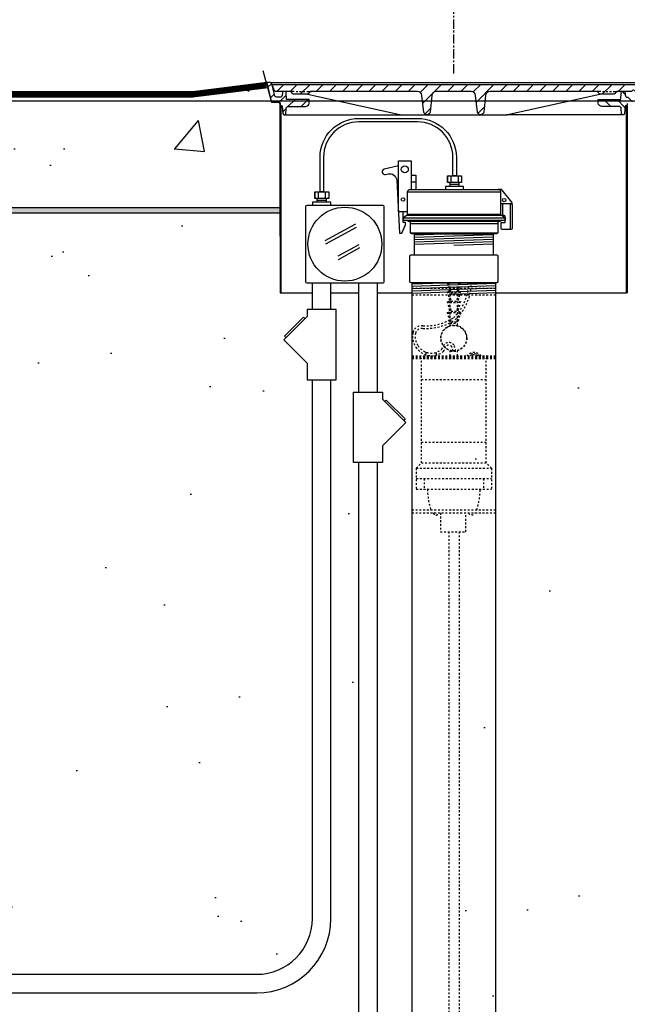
# Model space of a CAD drawing. Extents: x -285 to 5863, y 308 to 3178.
# Tile 329 of 622: x 1737 to 1770, y 935 to 988. Entities that reach past the tile are written whole.
import ezdxf

# ---------------------------------------------------------------- set-up
doc = ezdxf.new("R2010")
doc.units = 0
doc.header["$MEASUREMENT"] = 0
doc.header["$PDSIZE"] = 1
doc.linetypes.add('CENTER1', pattern=[0.6625, 0.5, -0.075, 0.0125, -0.075])
doc.linetypes.add('HIDDEN5', pattern=[0.05, 0.025, -0.025])
doc.layers.get('DEFPOINTS').update_dxf_attribs({"linetype": 'CONTINUOUS'})
for name, color, linetype in [('CENTERLINE', 3, 'CENTER1'), ('CONCRETE-HATCH', 2, 'CONTINUOUS'), ('CONDUIT', 2, 'CONTINUOUS'), ('DIM', 3, 'CONTINUOUS'), ('FACE-SEAL-ADAPTOR', 3, 'CONTINUOUS'), ('GALV-4-PIPE', 4, 'CONTINUOUS'), ('J-BOX', 2, 'CONTINUOUS'), ('PEAGRAVEL-HATCH', 3, 'CONTINUOUS'), ('PROBE', 2, 'CONTINUOUS'), ('TANK-MANHOLE-18', 2, 'CONTINUOUS'), ('TANK-MANHOLE-COVER-18', 2, 'CONTINUOUS'), ('TANK-MANHOLE-COVER-HATCH-18', 7, 'CONTINUOUS'), ('TANK-MANHOLE-HATCH-18', 7, 'CONTINUOUS'), ('TANK-SLAB', 6, 'CONTINUOUS'), ('TLM-CAP', 3, 'CONTINUOUS')]:
    doc.layers.add(name, color=color, linetype=linetype)
doc.layers.add('FREEZE-LINES', color=8, linetype='CONTINUOUS', plot=False)
doc.styles.add('SIMPLEX', font='simplex')
doc.dimstyles.new('DIM64', dxfattribs={"dimscale": 64, "dimtxt": 0.09375, "dimasz": 0.09375, "dimexe": 0.0625, "dimexo": 0.0625, "dimgap": 0.046875, "dimtad": 1, "dimdec": 4, "dimzin": 3, "dimdsep": 46, "dimlunit": 4, "dimtxsty": 'SIMPLEX', "dimcen": 0, "dimclrd": 256, "dimclre": 256, "dimclrt": 256, "dimadec": 0, "dimazin": 0, "dimtfac": 1, "dimtdec": 4, "dimtmove": 0, "dimatfit": 3, "dimfxl": 1, "dimfrac": 2, "dimtolj": 1, "dimtzin": 0, "dimarcsym": 0})
pattern_1 = [(45, (194.24376, 3e-12), (-0.35355339, 0.35355339), [])]

# ---------------------------------------------------------------- blocks, each defined once
blk = doc.blocks.new('*D13')
at = {"layer": 'DEFPOINTS', "color": 0, "transparency": 16777216}
for p in [(1368.547, 978.296), (2031.773, 978.015), (1368.547, 700.523)]:
    blk.add_point(p, dxfattribs=at)
at = {"layer": 'DIM', "lineweight": -2, "transparency": 16777216}
for p, q in [((1368.547, 974.296), (1368.547, 696.523)), ((2031.773, 974.015), (2031.773, 696.523)), ((2025.773, 700.523), (1374.547, 700.523))]:
    blk.add_line(p, q, dxfattribs=at)
at = {"layer": 'DIM', "transparency": 16777216}
for points in [[(1374.547, 701.523), (1374.547, 699.523), (1368.547, 700.523)], [(2025.773, 701.523), (2025.773, 699.523), (2031.773, 700.523)]]:
    blk.add_solid(points, dxfattribs=at)
at = {"layer": 'DIM', "transparency": 16777216, "insert": (1700.16, 708.095), "char_height": 6, "attachment_point": 5, "style": 'SIMPLEX'}
blk.add_mtext('\\A1;55\'-3 1/4" (F.V. TANK SLAB)', dxfattribs=at)

msp = doc.modelspace()

# ---------------------------------------------------------------- hatches: boundary and pattern name
at = {"layer": 'CONCRETE-HATCH'}
h = msp.add_hatch(dxfattribs=at)
h.set_pattern_fill('AR-CONC', color=256, scale=2.67, style=0)
h.set_pattern_definition([(50, (1745.324, 981.429), (19.151, -1.675), [2.0025, -22.0275]), (355, (1745.324, 981.429), (-3.705, 20.084), [1.602, -17.622]), (100.45, (1746.92, 981.29), (15.446, 18.408), [1.702, -18.7205]), (46.18, (1745.324, 986.77), (28.495, -4.42), [3.004, -33.041]), (96.64, (1747.698, 986.4), (24.955, 26.01), [2.553, -28.081]), (351.18, (1745.324, 986.77), (24.955, 26.01), [2.403, -26.433]), (21, (1747.994, 985.434), (15.937, -10.75), [2.0025, -22.0275]), (326, (1747.994, 985.434), (6.497, 19.362), [1.602, -17.622]), (71.45, (1749.322, 984.538), (22.434, 8.612), [1.702, -18.7205]), (37.5, (1745.3235, 981.429), (0.3247, 8.8883), [0, -17.4084, 0, -17.889, 0, -17.6887]), (7.5, (1745.324, 981.429), (7.024, 10.5308), [0, -10.1994, 0, -17.0079, 0, -6.7417]), (327.5, (1739.3694, 981.429), (14.253, -0.6022), [0, -6.675, 0, -20.826, 0, -27.6345]), (317.5, (1736.7, 981.429), (15.571, 2.673), [0, -8.6775, 0, -13.8306, 0, -19.6245])])
h.paths.add_polyline_path([(1751.00623, 983.87998), (1750.97973, 983.9299), (1750.9349, 983.95668), (1750.54901, 983.95668), (1750.34108, 984.73346), (1744.48547, 984.73346), (1720.70808, 984.81424), (1720.47854, 983.95668), (1720.02131, 982.79832), (1720.02131, 979.97135), (1720.02131, 978.29596), (1751.00623, 978.29596)])
at = {"layer": 'PEAGRAVEL-HATCH'}
h = msp.add_hatch(dxfattribs=at)
h.set_pattern_fill('AR-SAND', color=256, scale=7.5, style=0)
h.set_pattern_definition([(37.5, (718.444, 45.845), (-0.47245, 14.45118), [0, -11.4, 0, -12.75, 0, -12.1875]), (7.5, (718.444, 45.845), (13.27333, 21.1661), [0, -6.15, 0, -10.275, 0, -3.9375]), (327.5, (709.219, 45.845), (23.35606, 0.04244), [0, -3.75, 0, -13.5, 0, -17.625]), (317.5, (709.219, 45.845), (22.54595, 6.58257), [0, -1.875, 0, -8.85, 0, -10.125])])
h.paths.add_polyline_path([(1792.63796, 960.7742), (1792.56053, 961.96392), (1788.1935, 963.30445), (1787.88184, 965.17744), (1787.88184, 966.77867), (1786.86078, 967.21286), (1786.86078, 978.01471), (1767.96478, 978.01471), (1767.89547, 973.7036), (1760.8542, 973.7036), (1760.86045, 935.26579), (1792.769, 935.26579)])
h.paths.add_polyline_path([(1792.76924, 934.26579), (1760.86045, 934.26579), (1760.8542, 916.52404), (1761.7534, 915.87484), (1761.7534, 915.52404), (1763.36045, 915.52328), (1764.36045, 917.52328), (1769.36045, 917.52328), (1770.36045, 915.52328), (1779.86045, 915.52328), (1780.86045, 917.52328), (1785.86045, 917.52328), (1786.86045, 915.52328), (1791.84761, 915.52328), (1791.84761, 915.87408), (1792.49681, 916.52328), (1792.76924, 916.52328)])
h = msp.add_hatch(dxfattribs=at)
h.set_pattern_fill('AR-SAND', color=256, scale=7.5, style=0)
h.set_pattern_definition([(37.5, (692.983, 36.183), (-0.47245, 14.45118), [0, -11.4, 0, -12.75, 0, -12.1875]), (7.5, (692.983, 36.183), (13.27333, 21.1661), [0, -6.15, 0, -10.275, 0, -3.9375]), (327.5, (683.758, 36.183), (23.35606, 0.04244), [0, -3.75, 0, -13.5, 0, -17.625]), (317.5, (683.758, 36.183), (22.54595, 6.58257), [0, -1.875, 0, -8.85, 0, -10.125])])
h.paths.add_polyline_path([(1752.74923, 973.50716), (1750.99999, 973.69919), (1750.99999, 977.85625), (1719.952, 977.85625), (1719.952, 973.69919), (1712.90518, 973.69919), (1712.90518, 937.00993), (1749.74881, 937.00993), (1751.87014, 937.88861), (1752.74881, 940.00993)])
h.paths.add_polyline_path([(1758.11557, 934.42627), (1756.04522, 935.868), (1755.2496, 938.26215), (1755.2496, 973.69919), (1753.74923, 973.69919), (1753.74884, 940.00993), (1752.57724, 937.1815), (1749.74881, 936.00993), (1712.90518, 936.00551), (1712.90518, 930.04963), (1713.15518, 930.04963), (1713.80438, 929.40043), (1713.80438, 929.04963), (1725.08221, 929.04886), (1729.32485, 927.2915), (1731.08221, 923.04886), (1731.08221, 915.51886), (1732.12181, 915.51886), (1733.12181, 917.51886), (1738.12181, 917.51886), (1739.12181, 915.51886), (1748.62181, 915.51886), (1749.62181, 917.51886), (1754.62181, 917.51886), (1755.62181, 915.51886), (1757.21637, 915.69503), (1757.86557, 916.51963), (1758.11557, 916.51963)])
at = {"layer": 'TANK-MANHOLE-COVER-HATCH-18', "linetype": 'Continuous'}
h = msp.add_hatch(dxfattribs=at)
h.set_pattern_fill('LINE', color=256, scale=4, angle=45, style=0)
h.set_pattern_definition(pattern_1)
h.paths.add_polyline_path([(1750.59994, 984.92178), (1750.60549, 984.85798), (1750.6974, 984.60612, 0.31505809), (1750.78547, 984.54451), (1751.53757, 984.54451, -0.20068244), (1751.60431, 984.5166), (1751.70385, 984.41569, 0.20068244), (1751.77059, 984.38778), (1752.1104, 984.38778), (1752.4502, 984.38778, 0.20067998), (1752.51694, 984.41569), (1752.61649, 984.5166, -0.20067998), (1752.68323, 984.54451), (1758.40191, 984.54451, -0.38336671), (1758.65049, 984.32108), (1758.74597, 983.42753, 0.38336671), (1758.90134, 983.28788), (1758.92816, 983.28788, 0.38336671), (1759.08353, 983.42753), (1759.17897, 984.32073, -0.38376912), (1759.42795, 984.54451), (1761.29071, 984.54451, -0.38581775), (1761.54127, 984.31895), (1761.63508, 983.42777, 0.38381878), (1761.79047, 983.28788), (1761.81873, 983.28788, 0.38381878), (1761.97412, 983.42777), (1762.06811, 984.32069, -0.38381878), (1762.31674, 984.54451), (1768.03681, 984.54451, -0.20067998), (1768.10355, 984.5166), (1768.2031, 984.41569, 0.20067998), (1768.26984, 984.38778), (1768.60965, 984.38778), (1768.94945, 984.38778, 0.20068244), (1769.01619, 984.41569), (1769.11574, 984.5166, -0.20068244), (1769.18248, 984.54451), (1769.93318, 984.54451, 0.31505687), (1770.02125, 984.60612), (1770.11317, 984.85798), (1770.11872, 984.92178), (1760.36002, 984.92178)])
at = {"layer": 'TANK-MANHOLE-HATCH-18', "linetype": 'Continuous'}
h = msp.add_hatch(dxfattribs=at)
h.set_pattern_fill('LINE', color=256, scale=4, angle=45, style=0)
h.set_pattern_definition(pattern_1)
h.paths.add_polyline_path([(1751.13117, 983.73304), (1751.16583, 983.34482, 0.45806569), (1751.24272, 983.28962, 0.46914088), (1751.31978, 983.3471), (1751.33371, 983.61191, -0.39889443), (1751.45854, 983.73034), (1752.38642, 983.73034, 0.39805028), (1752.57363, 983.90744), (1752.58476, 984.1076), (1751.35863, 984.1076), (1751.3392, 984.48523, 0.39923087), (1751.27678, 984.54451), (1751.19776, 984.54451, 0.39953151), (1751.13534, 984.48516), (1751.12919, 984.36321, -0.39953151), (1750.98874, 984.22966), (1750.81048, 984.22966, -0.34858266), (1750.71918, 984.30212), (1750.5696, 984.94341, 0.34699278), (1750.47922, 985.01471), (1750.29613, 985.01471), (1750.51397, 984.07537, 0.34818324), (1750.63574, 983.97861), (1750.91618, 983.97861, -0.40020821), (1751.01052, 983.88936), (1751.01604, 983.78998), (1751.06892, 983.78998, -0.38836603)])
h = msp.add_hatch(dxfattribs=at)
h.set_pattern_fill('LINE', color=256, scale=4, angle=135, style=0)
h.set_pattern_definition([(135, (194.24376, 3e-12), (-0.35355339, -0.35355339), [])])
h.paths.add_polyline_path([(1769.58947, 984.36321), (1769.58332, 984.48516, 0.39953151), (1769.52089, 984.54451), (1769.44187, 984.54451, 0.39923087), (1769.37946, 984.48523), (1769.36002, 984.1076), (1768.1339, 984.1076), (1768.14502, 983.90744, 0.39805028), (1768.33223, 983.73034), (1769.26011, 983.73034, -0.39889443), (1769.38494, 983.61191), (1769.39888, 983.3471, 0.46914088), (1769.47593, 983.28962, 0.45806569), (1769.55282, 983.34482), (1769.58748, 983.73304, -0.38836603), (1769.64974, 983.78998), (1769.70261, 983.78998), (1769.70813, 983.88936, -0.40020821), (1769.80248, 983.97861), (1770.08292, 983.97861, 0.34818324), (1770.20468, 984.07537), (1770.42252, 985.01471), (1770.23944, 985.01471, 0.34699278), (1770.14906, 984.94341), (1769.99948, 984.30212, -0.34858266), (1769.90818, 984.22966), (1769.72991, 984.22966, -0.39953151)])
at = {"layer": 'TANK-SLAB'}
msp.add_hatch(color=256, dxfattribs=at).paths.add_polyline_path([(1751.0142, 978.01749), (1751.0142, 978.29874), (1720.00797, 978.29874), (1720.00797, 978.01749)])

# ---------------------------------------------------------------- linework, layer by layer
at = {"layer": 'CENTERLINE'}
msp.add_line((1760.36557, 985.51471), (1760.36557, 1029.15474), dxfattribs=at)
at = {"layer": 'CONDUIT'}
for p, q in [((1752.74923, 972.79812), (1752.74923, 974.22502)), ((1753.74923, 972.79812), (1753.74923, 974.22502)), ((1755.2496, 968.34367), (1755.2496, 974.22502)), ((1756.2496, 968.34367), (1756.2496, 974.22502)), ((1752.74884, 940.01434), (1752.74923, 969.02956)), ((1753.74884, 940.01434), (1753.74923, 969.02956)), ((1755.2496, 934.78697), (1755.2496, 964.5751)), ((1756.2496, 934.78697), (1756.2496, 964.5751)), ((1712.90518, 937.00993), (1749.75547, 937.01434)), ((1712.90518, 936.00993), (1749.75547, 936.01434))]:
    msp.add_line(p, q, dxfattribs=at)
for points in [[(1752.47143, 972.42338), (1751.21431, 971.16626), (1752.47143, 969.90914), (1752.47143, 969.02023), (1754.02703, 969.02023), (1754.02703, 972.79812), (1752.47143, 972.79812)], [(1756.5274, 967.96892), (1757.78452, 966.71181), (1756.5274, 965.45469), (1756.5274, 964.56577), (1754.9718, 964.56577), (1754.9718, 968.34367), (1756.5274, 968.34367)]]:
    msp.add_lwpolyline(points, close=True, dxfattribs=at)
for points in [[(1752.35358, 972.30552), (1752.27501, 972.38409), (1751.2536, 971.36269), (1751.33217, 971.28412)], [(1756.64526, 967.85107), (1756.72383, 967.92964), (1757.74524, 966.90823), (1757.66667, 966.82966)]]:
    msp.add_lwpolyline(points, dxfattribs=at)
for radius in [4, 3]:
    msp.add_arc((1749.74881, 940.01434), radius, 270, 0, dxfattribs=at)
at = {"layer": 'DEFPOINTS'}
for points in [[(1750.08367, 985.6718), (1750.54276, 983.95668), (1750.92865, 983.95668), (1750.97349, 983.9299), (1750.99999, 983.87998), (1750.99999, 976.75093)], [(1750.08991, 985.6718), (1750.54901, 983.95668), (1750.9349, 983.95668), (1750.97973, 983.9299), (1751.00623, 983.87998), (1751.00623, 976.75093)]]:
    msp.add_lwpolyline(points, dxfattribs=at)
at = {"layer": 'FACE-SEAL-ADAPTOR', "color": 7}
for p, q in [((1760.36557, 976.86892), (1758.24057, 976.79734)), ((1762.49057, 976.81543), (1758.24057, 976.67227)), ((1762.49057, 976.69035), (1758.24057, 976.5472)), ((1762.49057, 976.56528), (1758.24057, 976.42213)), ((1762.49057, 976.44021), (1758.24057, 976.29706)), ((1762.49057, 976.31514), (1760.36557, 976.24357))]:
    msp.add_line(p, q, dxfattribs=at)
at = {"layer": 'FACE-SEAL-ADAPTOR'}
msp.add_lwpolyline([(1758.24057, 975.74328), (1758.24057, 976.86892), (1762.49057, 976.86892), (1762.49057, 975.74328)], dxfattribs=at)
msp.add_lwpolyline([(1758.06696, 974.24328, -0.41421356), (1758.00446, 974.30578), (1758.00446, 975.68078, -0.41421356), (1758.06696, 975.74328), (1762.66418, 975.74328, -0.41421356), (1762.72668, 975.68078), (1762.72668, 974.30578, -0.41421356), (1762.66418, 974.24328)], format="xyb", close=True, dxfattribs=at)
at = {"layer": 'FREEZE-LINES', "linetype": 'Continuous'}
msp.add_line((1931.90631, 984.01471), (1465.74807, 984.01471), dxfattribs=at)
at = {"layer": 'GALV-4-PIPE', "color": 7}
for p, q in [((1760.36557, 974.24328), (1758.11557, 974.16749)), ((1762.61557, 974.194), (1758.11557, 974.04242)), ((1762.61557, 974.06893), (1758.11557, 973.91735)), ((1762.61557, 973.94386), (1758.11557, 973.79228)), ((1762.61557, 973.81879), (1758.11557, 973.66721)), ((1762.61557, 973.69371), (1760.24057, 973.61372))]:
    msp.add_line(p, q, dxfattribs=at)
at = {"layer": 'GALV-4-PIPE'}
msp.add_lwpolyline([(1762.61557, 916.52404), (1762.61557, 916.52404), (1758.11557, 916.52404), (1758.11557, 916.52404), (1758.11557, 974.24328), (1762.61557, 974.24328)], close=True, dxfattribs=at)
at = {"layer": 'J-BOX', "color": 7}
for p, q in [((1753.43525, 976.5123), (1755.08764, 977.41765)), ((1753.48082, 976.33093), (1755.13321, 977.23628)), ((1754.13617, 975.68364), (1755.27552, 976.3079)), ((1754.14746, 975.50227), (1755.30536, 976.13669))]:
    msp.add_line(p, q, dxfattribs=at)
at = {"layer": 'J-BOX'}
msp.add_lwpolyline([(1752.40504, 974.28058), (1752.40504, 978.35821, -0.41421356), (1752.4606, 978.41377), (1756.53823, 978.41377, -0.41421356), (1756.59379, 978.35821), (1756.59379, 974.28058, -0.41421356), (1756.53823, 974.22502), (1752.4606, 974.22502, -0.41421356)], format="xyb", close=True, dxfattribs=at)
msp.add_circle((1754.49942, 976.3194), 1.98948, dxfattribs=at)
at = {"layer": 'PROBE'}
for p, q in [((1760.16291, 979.42767), (1760.16291, 979.63889)), ((1760.49603, 979.98908), (1760.49603, 979.98908)), ((1760.49603, 979.98908), (1760.49603, 979.98908)), ((1760.65175, 979.42767), (1760.65175, 979.63889)), ((1753.34803, 979.13268), (1753.34803, 979.13268)), ((1753.34803, 979.13268), (1753.34803, 979.13268)), ((1753.0149, 978.57127), (1753.0149, 978.78249)), ((1753.50375, 978.57127), (1753.50375, 978.78249))]:
    msp.add_line(p, q, dxfattribs=at)
at = {"layer": 'PROBE', "color": 7}
for p, q in [((1760.65175, 979.53328), (1760.16291, 979.53328)), ((1753.50375, 978.67688), (1753.0149, 978.67688))]:
    msp.add_line(p, q, dxfattribs=at)
at = {"layer": 'PROBE', "color": 1, "linetype": 'HIDDEN5'}
for p, q in [((1760.00898, 974.24308), (1760.15558, 973.65069)), ((1760.08136, 974.24328), (1760.21061, 973.721)), ((1760.64978, 974.24328), (1760.52053, 973.721)), ((1760.72216, 974.24308), (1760.57556, 973.65069)), ((1758.11557, 973.94799), (1762.61557, 973.94799)), ((1760.00898, 973.77809), (1760.15558, 973.18569)), ((1760.07723, 973.79498), (1760.21061, 973.25601)), ((1760.16902, 971.93498), (1760.16902, 974.10324)), ((1760.21061, 973.721), (1760.52053, 973.721)), ((1760.65391, 973.79498), (1760.52053, 973.25601)), ((1760.56212, 971.93498), (1760.56212, 974.10324)), ((1760.72216, 973.77809), (1760.57556, 973.18569)), ((1758.11557, 973.59894), (1762.61557, 973.59894)), ((1760.00898, 973.23665), (1760.15558, 972.64426)), ((1760.07723, 973.25354), (1760.21061, 972.71457)), ((1760.15558, 973.65069), (1760.57556, 973.65069)), ((1760.15558, 973.18569), (1760.57556, 973.18569)), ((1760.21061, 973.25601), (1760.52053, 973.25601)), ((1760.65391, 973.25354), (1760.52053, 972.71457)), ((1760.72216, 973.23665), (1760.57556, 972.64426)), ((1760.00898, 972.657), (1760.15558, 972.0646)), ((1760.07723, 972.67389), (1760.21061, 972.13492)), ((1760.15558, 972.64426), (1760.57556, 972.64426)), ((1760.21061, 972.71457), (1760.52053, 972.71457)), ((1760.65391, 972.67389), (1760.52053, 972.13492)), ((1760.72216, 972.657), (1760.57556, 972.0646)), ((1760.21061, 972.13492), (1760.52053, 972.13492)), ((1760.15558, 972.0646), (1760.57556, 972.0646)), ((1760.16902, 970.55676), (1760.56212, 970.55676)), ((1760.16902, 970.30578), (1760.16902, 970.55676)), ((1760.56212, 970.30578), (1760.56212, 970.55676)), ((1758.11557, 970.30578), (1762.61557, 970.30578)), ((1758.11557, 970.23547), (1762.61557, 970.23547)), ((1758.11557, 970.16516), (1762.61557, 970.16516)), ((1758.61806, 964.54016), (1758.61806, 970.16516)), ((1758.86721, 970.50619), (1758.86721, 970.30578)), ((1759.40929, 970.49053), (1759.40929, 970.30578)), ((1762.11308, 964.54016), (1762.11308, 970.16516)), ((1758.61806, 969.04016), (1762.11308, 969.04016)), ((1758.61806, 965.66516), (1762.11308, 965.66516)), ((1758.33681, 964.25891), (1758.61806, 964.54016)), ((1758.33681, 964.25891), (1758.33681, 963.13391)), ((1758.33681, 964.25891), (1762.39433, 964.25891)), ((1758.61806, 964.54016), (1762.11308, 964.54016)), ((1762.39433, 964.25891), (1762.11308, 964.54016)), ((1762.39433, 964.25891), (1762.39433, 963.13391)), ((1758.33681, 963.69641), (1762.39433, 963.69641)), ((1758.76753, 963.69641), (1758.76753, 963.13391)), ((1761.96361, 963.69641), (1761.96361, 963.13391)), ((1758.33681, 963.13391), (1762.39433, 963.13391)), ((1758.11557, 962.00891), (1762.61557, 962.00891)), ((1758.11557, 961.85584), (1762.61557, 961.85584)), ((1759.64186, 961.85584), (1759.64186, 960.83308)), ((1761.02034, 960.83308), (1761.02034, 961.85584)), ((1759.64186, 960.83308), (1761.02034, 960.83308))]:
    msp.add_line(p, q, dxfattribs=at)
at = {"layer": 'PROBE'}
msp.add_lwpolyline([(1760.31358, 979.98908), (1760.31358, 980.99739, 0.41421356), (1758.40733, 982.90364), (1755.25428, 982.90364, 0.41421356), (1753.34803, 980.99739), (1753.34803, 979.13268), (1753.16053, 979.13268), (1753.16053, 980.99739, -0.41421356), (1755.25428, 983.09114), (1758.40733, 983.09114, -0.41421356), (1760.50108, 980.99739), (1760.50108, 979.98908)], format="xyb", close=True, dxfattribs=at)
at = {"layer": 'PROBE', "color": 7}
for points in [[(1760.05332, 979.98908, 0.41421356), (1760.02207, 979.95783), (1760.02207, 979.67014, 0.41421356), (1760.05332, 979.63889)], [(1760.18093, 979.98908, -0.41421356), (1760.21218, 979.95783), (1760.21218, 979.67014, -0.41421356), (1760.18093, 979.63889)], [(1760.24343, 979.98908, 0.41421356), (1760.21218, 979.95783), (1760.21218, 979.67014, 0.41421356), (1760.24343, 979.63889)], [(1760.56114, 979.98908, -0.41421356), (1760.59239, 979.95783), (1760.59239, 979.67014, -0.41421356), (1760.56114, 979.63889)], [(1760.62364, 979.98908, 0.41421356), (1760.59239, 979.95783), (1760.59239, 979.67014, 0.41421356), (1760.62364, 979.63889)], [(1760.75125, 979.98908, -0.41421356), (1760.7825, 979.95783), (1760.7825, 979.67014, -0.41421356), (1760.75125, 979.63889)], [(1752.90531, 979.13268, 0.41421356), (1752.87406, 979.10143), (1752.87406, 978.81374, 0.41421356), (1752.90531, 978.78249)], [(1753.03292, 979.13268, -0.41421356), (1753.06417, 979.10143), (1753.06417, 978.81374, -0.41421356), (1753.03292, 978.78249)], [(1753.09542, 979.13268, 0.41421356), (1753.06417, 979.10143), (1753.06417, 978.81374, 0.41421356), (1753.09542, 978.78249)], [(1753.41313, 979.13268, -0.41421356), (1753.44438, 979.10143), (1753.44438, 978.81374, -0.41421356), (1753.41313, 978.78249)], [(1753.47563, 979.13268, 0.41421356), (1753.44438, 979.10143), (1753.44438, 978.81374, 0.41421356), (1753.47563, 978.78249)], [(1753.60324, 979.13268, -0.41421356), (1753.63449, 979.10143), (1753.63449, 978.81374, -0.41421356), (1753.60324, 978.78249)]]:
    msp.add_lwpolyline(points, format="xyb", dxfattribs=at)
at = {"layer": 'PROBE'}
for points in [[(1760.02207, 979.98908), (1760.7825, 979.98908), (1760.7825, 979.63889), (1760.02207, 979.63889)], [(1752.87406, 979.13268), (1753.63449, 979.13268), (1753.63449, 978.78249), (1752.87406, 978.78249)]]:
    msp.add_lwpolyline(points, close=True, dxfattribs=at)
for points in [[(1760.89408, 979.27017), (1760.89408, 979.42767), (1759.91049, 979.42767), (1759.91049, 979.27017)], [(1753.74607, 978.41377), (1753.74607, 978.57127), (1752.76248, 978.57127), (1752.76248, 978.41377)]]:
    msp.add_lwpolyline(points, dxfattribs=at)
at = {"layer": 'PROBE', "color": 1, "linetype": 'HIDDEN5', "flags": 128}
for points in [[(1760.09056, 960.84241), (1760.09056, 955.16662), (1760.09056, 925.50589), (1760.09056, 910.58965)], [(1760.65306, 960.84241), (1760.65306, 955.87944), (1760.65306, 926.21871), (1760.65306, 910.58965)]]:
    msp.add_lwpolyline(points, dxfattribs=at)
at = {"layer": 'PROBE', "color": 1, "linetype": 'HIDDEN5'}
for radius in [0.70313, 0.68766]:
    msp.add_circle((1760.36557, 971.25989), radius, dxfattribs=at)
at = {"layer": 'PROBE', "linetype": 'Continuous'}
for centre in [(1760.05332, 979.67014), (1752.90531, 978.81374)]:
    msp.add_arc(centre, 0.03125, 180, 270, dxfattribs=at)
at = {"layer": 'PROBE', "color": 1, "linetype": 'HIDDEN5'}
for centre, radius, start, end in [((1758.57707, 974.23524), 2.5845, 313.053716, 357.05953), ((1758.57707, 974.23524), 2.72513, 313.053716, 357.211391), ((1758.82081, 974.83456), 3.05642, 267.695507, 301.434695), ((1758.82081, 974.83456), 2.91579, 267.695507, 301.434695), ((1758.63103, 971.45136), 0.47534, 81.222485, 166.660881), ((1758.63103, 971.45136), 0.33471, 81.222485, 166.660881), ((1759.13168, 971.34393), 0.98732, 167.297827, 215.535297), ((1759.13168, 971.34393), 0.8467, 167.297827, 215.771868), ((1759.16248, 971.30539), 0.99122, 212.68679, 310.721246), ((1759.16248, 971.30539), 0.85059, 212.451225, 310.721246), ((1759.29686, 970.96782), 0.51782, 322.459505, 343.002588), ((1760.09699, 970.69966), 0.32712, 32.911658, 156.057583), ((1759.29686, 970.96782), 0.65844, 321.078688, 343.002588), ((1760.09699, 970.69966), 0.1865, 32.911658, 156.057583), ((1759.80993, 970.56757), 0.50128, 359.108541, 27.751886), ((1759.80993, 970.56757), 0.64191, 359.108541, 27.751886), ((1761.45581, 969.98659), 0.49953, 39.71496, 140.148109), ((1761.45581, 969.98659), 0.42965, 47.979512, 132.020488), ((1761.45581, 969.98659), 0.38014, 57.10497, 122.89503), ((1763.46022, 963.32973), 4.52778, 182.513926, 196.977501), ((1757.27092, 963.32973), 4.52778, 343.022499, 357.486074), ((1759.41215, 961.90158), 0.16284, 195.991983, 340.913534), ((1761.31899, 961.90158), 0.16284, 199.086466, 344.008017)]:
    msp.add_arc(centre, radius, start, end, dxfattribs=at)
at = {"layer": 'TANK-MANHOLE-18', "color": 7, "linetype": 'Continuous'}
for p, q in [((1750.4917, 985.01471), (1770.23944, 985.01471)), ((1751.24351, 983.28788), (1757.51099, 983.28788)), ((1769.47653, 983.28788), (1763.20829, 983.28788)), ((1751.06181, 973.7036), (1752.74923, 973.7036)), ((1753.74923, 973.7036), (1755.2496, 973.7036)), ((1756.2496, 973.7036), (1758.11557, 973.7036)), ((1762.61557, 973.7036), (1769.65684, 973.7036))]:
    msp.add_line(p, q, dxfattribs=at)
at = {"layer": 'TANK-MANHOLE-18', "color": 5, "linetype": 'Continuous'}
msp.add_line((1769.44186, 984.54451), (1769.51953, 984.54451), dxfattribs=at)
at = {"layer": 'TANK-MANHOLE-18', "linetype": 'Continuous'}
msp.add_lwpolyline([(1751.19776, 984.54451, 0.39953151), (1751.13534, 984.48516), (1751.12919, 984.36321, -0.39953151), (1750.98874, 984.22966), (1750.81048, 984.22966, -0.34858266), (1750.71918, 984.30212), (1750.56984, 984.94238, 0.35017412), (1750.47922, 985.01471), (1750.29613, 985.01471), (1750.51389, 984.0757, 0.3489397), (1750.63574, 983.97861), (1750.91618, 983.97861, -0.39805274), (1751.01048, 983.89006), (1751.01604, 983.78998), (1751.06892, 983.78998, -0.38836603), (1751.13117, 983.73304), (1751.16583, 983.34482, 0.38836603), (1751.22808, 983.28788), (1751.25736, 983.28788, 0.39889443), (1751.31978, 983.3471), (1751.33371, 983.61191, -0.39889443), (1751.45854, 983.73034), (1752.38642, 983.73034, 0.39805028), (1752.57363, 983.90744), (1752.58476, 984.1076), (1751.35863, 984.1076), (1751.3392, 984.48523, 0.39923087), (1751.27678, 984.54451)], format="xyb", close=True, dxfattribs=at)
msp.add_lwpolyline([(1769.70817, 983.89006), (1769.70261, 983.78998), (1769.64974, 983.78998, 0.38836603), (1769.58748, 983.73304), (1769.55282, 983.34482, -0.38836603), (1769.49057, 983.28788), (1769.46129, 983.28788, -0.39889443), (1769.39888, 983.3471), (1769.38494, 983.61191, 0.39889443), (1769.26011, 983.73034), (1768.33223, 983.73034, -0.39805028), (1768.14502, 983.90744), (1768.1339, 984.1076), (1769.36002, 984.1076), (1769.37946, 984.48523, -0.39923087), (1769.44187, 984.54451), (1769.52089, 984.54451, -0.39953151), (1769.58332, 984.48516), (1769.58947, 984.36321, 0.39953151), (1769.72991, 984.22966)], format="xyb", dxfattribs=at)
for points in [[(1751.06181, 983.75669), (1751.01466, 983.75669), (1751.01466, 973.7036), (1751.06181, 973.7036), (1751.06181, 983.78998)], [(1769.65684, 983.75669), (1769.70539, 983.75669), (1769.70539, 973.7036), (1769.65684, 973.7036), (1769.65684, 983.78998)]]:
    msp.add_lwpolyline(points, dxfattribs=at)
at = {"layer": 'TANK-MANHOLE-COVER-18', "linetype": 'Continuous'}
for p, q in [((1751.77613, 984.54451), (1751.53757, 984.54451)), ((1751.87183, 984.54451), (1751.96753, 984.54451)), ((1752.06324, 984.54451), (1752.15894, 984.54451)), ((1752.25326, 984.54451), (1752.34896, 984.54451)), ((1752.44467, 984.54451), (1752.68323, 984.54451)), ((1768.27537, 984.54451), (1768.03681, 984.54451)), ((1768.37108, 984.54451), (1768.46678, 984.54451)), ((1768.56249, 984.54451), (1768.65819, 984.54451)), ((1768.75251, 984.54451), (1768.84821, 984.54451)), ((1768.94392, 984.54451), (1769.18248, 984.54451))]:
    msp.add_line(p, q, dxfattribs=at)
msp.add_lwpolyline([(1769.93318, 984.54451), (1769.18248, 984.54451, 0.20068244), (1769.11574, 984.5166), (1769.01619, 984.41569, -0.20068244), (1768.94945, 984.38778), (1768.60965, 984.38778), (1768.26984, 984.38778, -0.20067998), (1768.2031, 984.41569), (1768.10355, 984.5166, 0.20067998), (1768.03681, 984.54451), (1762.31674, 984.54451, 0.38381878), (1762.06811, 984.32069), (1761.97412, 983.42777, -0.38381878), (1761.81873, 983.28788), (1761.79047, 983.28788, -0.38381878), (1761.63508, 983.42777), (1761.54108, 984.32069, 0.38381878), (1761.29071, 984.54451), (1759.42795, 984.54451, 0.38336671), (1759.17901, 984.32108), (1759.08353, 983.42753, -0.38336671), (1758.92816, 983.28788), (1758.90134, 983.28788, -0.38336671), (1758.74597, 983.42753), (1758.65049, 984.32108, 0.38336671), (1758.40191, 984.54451), (1752.68323, 984.54451, 0.20067998), (1752.61649, 984.5166), (1752.51694, 984.41569, -0.20067998), (1752.4502, 984.38778), (1752.1104, 984.38778), (1751.77059, 984.38778, -0.20068244), (1751.70385, 984.41569), (1751.60431, 984.5166, 0.20068244), (1751.53757, 984.54451), (1750.78547, 984.54451, -0.31505809), (1750.6974, 984.60612), (1750.60549, 984.85798), (1750.59994, 984.92178), (1760.36002, 984.92178)], format="xyb", dxfattribs=at)
msp.add_lwpolyline([(1760.36002, 984.92178), (1770.11872, 984.92178)], dxfattribs=at)
at = {"layer": 'TANK-MANHOLE-COVER-18', "color": 1, "linetype": 'Continuous'}
msp.add_lwpolyline([(1752.48301, 984.39486), (1757.45695, 983.29379, 0.0545173), (1757.51099, 983.28788), (1763.20829, 983.28788, 0.05450917), (1763.26232, 983.29379), (1768.23704, 984.39486)], format="xyb", dxfattribs=at)
at = {"layer": 'TANK-SLAB'}
for p, q in [((1720.00054, 978.29596), (1751.0209, 978.29596)), ((1720.00054, 978.01471), (1751.0209, 978.01471))]:
    msp.add_line(p, q, dxfattribs=at)
at = {"layer": 'TANK-SLAB', "const_width": 0.29}
msp.add_lwpolyline([(1750.26074, 984.87252), (1746.30115, 984.37757), (1724.71267, 984.37757), (1720.76032, 984.87162)], dxfattribs=at)
at = {"layer": 'TANK-SLAB'}
for points in [[(1750.29613, 985.01471), (1746.30115, 984.51534), (1725.89273, 984.51542)], [(1750.36001, 984.73926), (1746.31866, 984.23409), (1725.89273, 984.23417)]]:
    msp.add_lwpolyline(points, dxfattribs=at)
at = {"layer": 'TLM-CAP', "color": 1}
for p, q in [((1758.32041, 979.65267), (1758.07041, 979.65267)), ((1757.87916, 979.14517), (1762.88666, 979.14517)), ((1757.87916, 977.93142), (1762.88666, 977.93142)), ((1758.03913, 977.43142), (1762.72668, 977.43142)), ((1758.03913, 976.93142), (1762.72668, 976.93142))]:
    msp.add_line(p, q, dxfattribs=at)
at = {"layer": 'TLM-CAP', "color": 3}
msp.add_line((1762.98041, 978.50517), (1762.98041, 977.86892), dxfattribs=at)
at = {"layer": 'TLM-CAP', "color": 7}
for p, q in [((1763.41416, 977.10017), (1763.41416, 978.50517)), ((1757.89852, 977.55642), (1762.86729, 977.55642))]:
    msp.add_line(p, q, dxfattribs=at)
at = {"layer": 'TLM-CAP'}
for p, q in [((1757.63291, 977.74392), (1757.63291, 977.61892)), ((1757.63291, 977.61892), (1763.13291, 977.61892)), ((1763.13291, 977.74392), (1763.13291, 977.61892)), ((1758.24057, 976.86892), (1762.49057, 976.86892))]:
    msp.add_line(p, q, dxfattribs=at)
for points in [[(1757.87916, 978.05642), (1757.38291, 978.05642), (1757.38291, 980.80642), (1758.07041, 980.80642), (1758.07041, 979.27017)], [(1758.07041, 980.03517), (1758.32041, 980.03517), (1758.32041, 979.27017)]]:
    msp.add_lwpolyline(points, dxfattribs=at)
for points in [[(1757.38291, 980.54035), (1756.62071, 980.35692, 1), (1756.68974, 980.07006), (1756.82798, 980.10333, -0.46850815), (1757.29017, 979.75913), (1757.44541, 976.90892), (1757.57041, 976.90892), (1757.75791, 977.35767), (1757.75791, 977.48267), (1757.63291, 977.48267), (1757.63291, 978.05642)], [(1757.87916, 977.86892), (1757.87916, 979.14517, -0.41421356), (1758.00416, 979.27017), (1762.76166, 979.27017, -0.41421356), (1762.88666, 979.14517), (1762.88666, 977.86892)], [(1762.88666, 978.50517), (1763.44541, 978.50517, -0.41421356), (1763.50791, 978.44267), (1763.50791, 977.16267, -0.41421356), (1763.44541, 977.10017), (1762.97666, 977.10017, -0.41421356), (1762.91416, 977.16267), (1762.91416, 977.48267), (1763.13291, 977.48267), (1763.13291, 977.80642, 0.41421356), (1763.07041, 977.86892), (1762.92979, 977.86892)], [(1762.92979, 977.61892, -0.41421356), (1762.86729, 977.55642), (1762.85168, 977.55642, 0.41421356), (1762.72668, 977.43142), (1762.72668, 976.93142, -0.41421356), (1762.66418, 976.86892), (1758.10163, 976.86892, -0.41421356), (1758.03913, 976.93142), (1758.03913, 977.43142, 0.41421356), (1757.91413, 977.55642), (1757.89852, 977.55642, -0.41421356), (1757.83602, 977.61892)]]:
    msp.add_lwpolyline(points, format="xyb", dxfattribs=at)
at = {"layer": 'TLM-CAP', "color": 2}
msp.add_lwpolyline([(1763.50791, 978.44267), (1763.50791, 978.49454, 0.16806907), (1763.48119, 978.57178), (1762.9699, 979.22241, 0.23012406), (1762.87161, 979.27017), (1762.76166, 979.27017)], format="xyb", dxfattribs=at)
at = {"layer": 'TLM-CAP'}
msp.add_lwpolyline([(1757.63291, 977.74392), (1763.13291, 977.74392), (1762.92979, 977.86892), (1757.83602, 977.86892)], close=True, dxfattribs=at)
at = {"layer": 'TLM-CAP', "color": 7}
for centre, radius in [((1757.72666, 980.34396), 0.1875), ((1757.63103, 978.72579), 0.09375), ((1763.07416, 978.69267), 0.09375)]:
    msp.add_circle(centre, radius, dxfattribs=at)

# ---------------------------------------------------------------- dimensions: what is measured, and where the dimension line sits
at = {"layer": 'DIM'}
dim = msp.add_linear_dim(base=(1368.54722, 700.52328), p1=(2031.77254, 978.01471), p2=(1368.54722, 978.29596), angle=180, text='<> (F.V. TANK SLAB)', dimstyle='DIM64', dxfattribs=at)
dim.commit()
dim.dimension.update_dxf_attribs({"geometry": '*D13', "text_midpoint": (1700.15988, 708.09471)})

doc.saveas('drawing.dxf')
